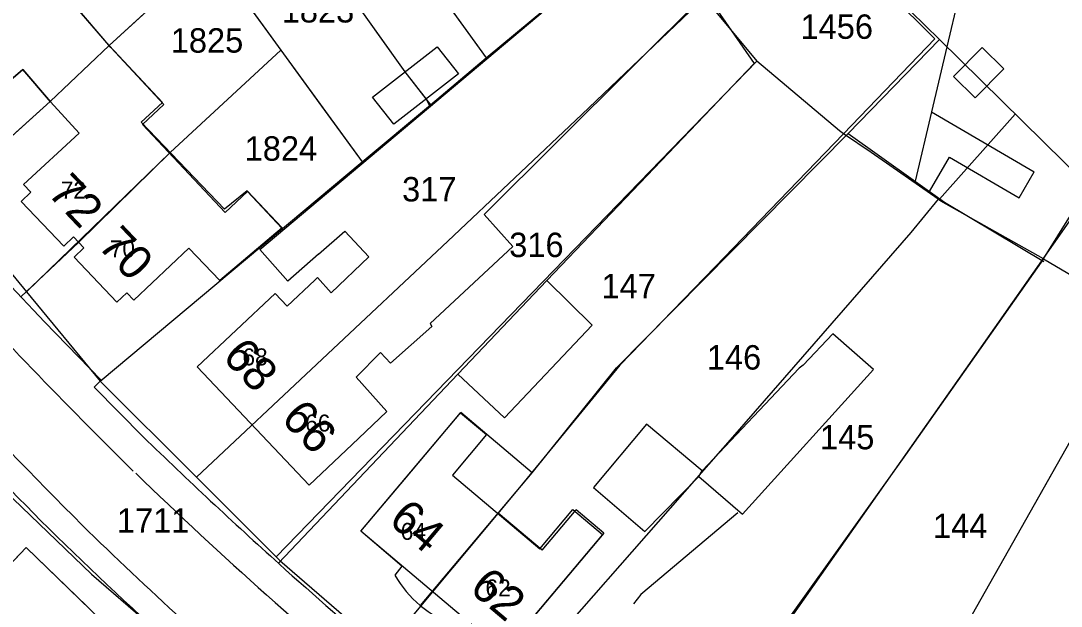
# Model space of a CAD drawing. Extents: x 148816 to 151297, y 399515 to 402500.
# Drawn here: x 149623.5 to 149700.3, y 400250 to 400293.2 of the extents above; entities that cross this region are included whole.
import ezdxf

# ---------------------------------------------------------------- set-up
doc = ezdxf.new("R2010")
doc.units = 0
for name, color, linetype in [('B01 Hoofdgebouw  [D] Norm', 7, 'Continuous'), ('B01 Hoofdgebouw  [T] Norm', 7, 'Continuous'), ('B01 hoofgebouw', 7, 'Continuous'), ('B02 Bijgebouw  [D] Norm', 7, 'Continuous'), ('B07 Tussenmuur  [D] Norm', 7, 'Continuous'), ('G01 perceelsgrens', 7, 'Continuous'), ('G02 sectiegrens', 7, 'Continuous'), ('T04 Haag heg  [D] Gem', 7, 'Continuous'), ('V00 Kant verharding algemeen  [T] Norm', 7, 'Continuous'), ('Z01 perceelnummer', 7, 'Continuous'), ('Z02 huisnummer', 7, 'Continuous'), ('Z02 Huisnummer  [Tekst] Norm', 7, 'Continuous')]:
    doc.layers.add(name, color=color, linetype=linetype)

msp = doc.modelspace()

# ---------------------------------------------------------------- linework, layer by layer
at = {"layer": 'B01 Hoofdgebouw  [D] Norm'}
for p, q in [((149694.479, 400291.208), (149692.376, 400289.069)), ((149694.479, 400291.208), (149696.083, 400289.63)), ((149696.083, 400289.63), (149693.98, 400287.491)), ((149692.376, 400289.069), (149693.98, 400287.491)), ((149690.744, 400286.448), (149689.541, 400281.336)), ((149690.744, 400286.448), (149698.33, 400282.024)), ((149690.592, 400280.584), (149692.074, 400283.125)), ((149692.074, 400283.125), (149697.221, 400280.123)), ((149697.221, 400280.123), (149698.329, 400282.023))]:
    msp.add_line(p, q, dxfattribs=at)
for points in [[(149674.089, 400295.177), (149657.722, 400278.875), (149659.841, 400276.523), (149653.732, 400270.84), (149653.858, 400270.636), (149650.817, 400267.909), (149650.085, 400268.702), (149648.27, 400266.882), (149650.545, 400264.355)], [(149645.418, 400274.228), (149646.43, 400273.096), (149649.216, 400275.774), (149647.432, 400277.651)], [(149645.5, 400275.95), (149647.432, 400277.651)], [(149645.22, 400274.04), (149645.418, 400274.228)], [(149650.545, 400264.355), (149648.45, 400262.37)], [(149673.577, 400259.561), (149673.809, 400259.992)]]:
    msp.add_lwpolyline(points, dxfattribs=at)
for points in [[(149659.226, 400263.893), (149665.697, 400270.717), (149662.34, 400274.017), (149655.791, 400267.116)], [(149665.798, 400258.744), (149669.588, 400255.518), (149673.577, 400259.561), (149676.786, 400256.796), (149686.458, 400267.466), (149683.452, 400270.077), (149681.278, 400267.776), (149680.971, 400267.549), (149673.809, 400259.992), (149669.715, 400263.423)]]:
    msp.add_lwpolyline(points, close=True, dxfattribs=at)
at = {"layer": 'B01 Hoofdgebouw  [T] Norm'}
for p, q in [((149641.17, 400276.31), (149669.77, 400300.33)), ((149643.24, 400273.96), (149641.17, 400276.31)), ((149645.5, 400275.95), (149643.24, 400273.96)), ((149643.19, 400272.12), (149645.22, 400274.04)), ((149636.55, 400267.64), (149642.29, 400273.07)), ((149642.29, 400273.07), (149643.19, 400272.12)), ((149644.82, 400258.93), (149636.55, 400267.64)), ((149648.63, 400255.53), (149656.003, 400264.276)), ((149661.274, 400259.839), (149656.003, 400264.276)), ((149648.45, 400262.37), (149644.82, 400258.93)), ((149661.996, 400254.133), (149658.761, 400256.858)), ((149661.996, 400254.133), (149664.51, 400257.115)), ((149666.558, 400255.39), (149664.51, 400257.115)), ((149651.657, 400252.957), (149648.63, 400255.53)), ((149666.56, 400255.39), (149659.19, 400246.64)), ((149619.79, 400250), (149623.93, 400254.32)), ((149623.93, 400254.32), (149628.39, 400250))]:
    msp.add_line(p, q, dxfattribs=at)
for points in [[(149619.414, 400285.943), (149623.667, 400289.57), (149625.719, 400287.188), (149627.842, 400284.888), (149623.734, 400281.097), (149624.259, 400280.528), (149623.544, 400279.848), (149626.69, 400276.543), (149627.42, 400277.236), (149628.184, 400276.432), (149627.459, 400275.743), (149630.615, 400272.425), (149631.34, 400273.114), (149631.87, 400272.556), (149635.93, 400276.413), (149638.203, 400274.021), (149642.796, 400277.875), (149640.25, 400280.587), (149638.602, 400279.038), (149632.514, 400285.53), (149634.09, 400287.008), (149630.157, 400291.202), (149626.424, 400295.591)], [(149651.657, 400252.957), (149651.135, 400252.292)]]:
    msp.add_lwpolyline(points, dxfattribs=at)
msp.add_lwpolyline([(149655.821, 400289.258), (149651.047, 400285.541), (149649.487, 400287.545), (149654.261, 400291.262)], close=True, dxfattribs=at)
msp.add_arc((149658.394, 400256.448), 8.365, 209.79494, 250.04332, dxfattribs=at)
at = {"layer": 'B01 hoofgebouw'}
for points in [[(149645.5, 400275.95), (149643.24, 400273.96), (149641.17, 400276.31), (149669.77, 400300.33), (149672.98, 400296.5)], [(149672.98, 400296.5), (149674.089, 400295.177), (149657.722, 400278.875), (149659.841, 400276.523), (149653.732, 400270.84), (149653.858, 400270.636), (149650.817, 400267.909), (149650.085, 400268.702), (149648.27, 400266.882), (149650.545, 400264.355), (149648.45, 400262.37)], [(149630.043, 400291.348), (149626.291, 400295.717), (149624.72, 400294.264)], [(149638.569, 400279.279), (149632.399, 400285.693), (149633.975, 400287.138), (149630.043, 400291.348)], [(149649.487, 400287.545), (149654.261, 400291.262)], [(149654.261, 400291.262), (149655.821, 400289.258)], [(149642.033, 400277.235), (149638.203, 400274.021), (149635.93, 400276.413), (149631.87, 400272.556), (149631.34, 400273.114), (149630.615, 400272.425), (149627.459, 400275.743), (149628.184, 400276.432), (149627.42, 400277.236), (149626.69, 400276.543), (149623.544, 400279.848), (149624.259, 400280.528), (149623.734, 400281.097), (149627.842, 400284.888), (149625.719, 400287.188), (149623.667, 400289.57), (149619.414, 400285.943)], [(149655.821, 400289.258), (149651.047, 400285.541)], [(149651.047, 400285.541), (149649.487, 400287.545)], [(149642.814, 400277.891), (149640.235, 400280.622), (149638.569, 400279.279)], [(149642.814, 400277.891), (149642.033, 400277.235)], [(149645.5, 400275.95), (149647.432, 400277.651), (149649.216, 400275.774), (149646.43, 400273.096), (149645.418, 400274.228), (149645.22, 400274.04)], [(149648.45, 400262.37), (149644.82, 400258.93), (149636.55, 400267.64), (149642.29, 400273.07), (149643.19, 400272.12), (149645.22, 400274.04)], [(149651.85, 400259.35), (149655.989, 400264.26), (149657.894, 400262.657), (149655.378, 400259.668), (149661.831, 400254.235), (149664.27, 400257.131), (149666.471, 400255.278), (149662.41, 400250.46)], [(149662.41, 400250.46), (149659.19, 400246.64), (149648.63, 400255.53), (149651.85, 400259.35)], [(149631.84, 400246.66), (149626.8, 400241.45), (149618.92, 400249.09), (149623.93, 400254.32), (149631.84, 400246.66)]]:
    msp.add_lwpolyline(points, dxfattribs=at)
at = {"layer": 'B02 Bijgebouw  [D] Norm'}
msp.add_line((149651.878, 400289.407), (149653.437, 400287.402), dxfattribs=at)
at = {"layer": 'B07 Tussenmuur  [D] Norm'}
for p, q in [((149630.043, 400291.348), (149625.697, 400287.214)), ((149630.043, 400291.348), (149625.697, 400287.214)), ((149634.548, 400283.459), (149627.802, 400276.834)), ((149634.548, 400283.459), (149627.802, 400276.834)), ((149653.015, 400250.042), (149661.274, 400259.839)), ((149653.015, 400250.042), (149661.274, 400259.839))]:
    msp.add_line(p, q, dxfattribs=at)
at = {"layer": 'G01 perceelsgrens'}
for points in [[(149645.851, 400307.071), (149657.881, 400290.431)], [(149642.667, 400302.306), (149651.878, 400289.407), (149653.762, 400286.985)], [(149681.005, 400301.76), (149691.001, 400291.831), (149684.254, 400284.843)], [(149618.033, 400280.335), (149625.697, 400287.214), (149630.043, 400291.348), (149637.505, 400298.184)], [(149637.69, 400297.929), (149642.726, 400290.998)], [(149673.958, 400294.886), (149664.946, 400286.261), (149655.05, 400276.907), (149636.48, 400259.524)], [(149673.958, 400294.886), (149677.859, 400290.193)], [(149657.881, 400290.431), (149662.192, 400294.037)], [(149623.937, 400273.188), (149634.548, 400283.459), (149642.726, 400290.998)], [(149642.726, 400290.998), (149648.711, 400282.76)], [(149653.762, 400286.985), (149657.881, 400290.431)], [(149677.859, 400290.193), (149642.38, 400253.644)], [(149684.254, 400284.843), (149683.95, 400285.049), (149677.859, 400290.193)], [(149648.711, 400282.76), (149653.762, 400286.985)], [(149684.254, 400284.843), (149674.784, 400275.036), (149667.752, 400267.779), (149660.324, 400258.757), (149650.329, 400246.745)], [(149691.242, 400280.016), (149686.287, 400283.464), (149684.254, 400284.843)], [(149629.385, 400266.593), (149648.711, 400282.76)], [(149618.033, 400280.335), (149623.937, 400273.188)], [(149699.018, 400275.625), (149702.199, 400280.708), (149706.592, 400279.014), (149709.715, 400277.594)], [(149691.242, 400280.016), (149689.225, 400277.563), (149676.24, 400262.653), (149657.313, 400241.114)], [(149699.018, 400275.625), (149691.446, 400279.875), (149691.242, 400280.016)], [(149699.018, 400275.625), (149688.83, 400261.149), (149676.09, 400243.34), (149673.47, 400239.71), (149668.822, 400233.201)], [(149699.018, 400275.625), (149706.199, 400271.38)], [(149623.937, 400273.188), (149629.385, 400266.593)], [(149706.199, 400271.38), (149693.758, 400249.391), (149680.756, 400226.227)], [(149629.385, 400266.593), (149636.48, 400259.524)], [(149636.48, 400259.524), (149642.38, 400253.644)], [(149642.38, 400253.644), (149642.637, 400253.365), (149648.81, 400248.042), (149650.329, 400246.745)]]:
    msp.add_lwpolyline(points, dxfattribs=at)
at = {"layer": 'G02 sectiegrens'}
msp.add_lwpolyline([(149619.83, 400261.027), (149620.99, 400259.78), (149628.74, 400252.35), (149635.942, 400246.133)], dxfattribs=at)
at = {"layer": 'T04 Haag heg  [D] Gem'}
for p, q in [((149696.768, 400312.056), (149691.873, 400291.249)), ((149645.851, 400307.071), (149657.881, 400290.431)), ((149642.667, 400302.306), (149651.878, 400289.407)), ((149681.163, 400301.796), (149691.326, 400291.787)), ((149637.505, 400298.184), (149630.043, 400291.348)), ((149637.505, 400298.184), (149642.726, 400290.998)), ((149691.326, 400291.787), (149684.602, 400284.864)), ((149691.326, 400291.787), (149702.583, 400280.717)), ((149691.871, 400291.238), (149690.744, 400286.448)), ((149642.726, 400290.998), (149634.548, 400283.459)), ((149642.726, 400290.998), (149645.718, 400286.879)), ((149677.655, 400290.014), (149662.34, 400274.017)), ((149625.697, 400287.214), (149617.261, 400279.642)), ((149653.437, 400287.402), (149653.71, 400286.842)), ((149645.718, 400286.879), (149648.711, 400282.76)), ((149696.933, 400286.273), (149691.341, 400280.005)), ((149684.602, 400284.864), (149667.486, 400267.574)), ((149627.802, 400276.834), (149623.533, 400272.808)), ((149661.274, 400259.839), (149667.486, 400267.574)), ((149655.791, 400267.116), (149642.541, 400253.171)), ((149676.46, 400256.882), (149669.301, 400250.87)), ((149669.301, 400250.87), (149668.746, 400250.183))]:
    msp.add_line(p, q, dxfattribs=at)
for points in [[(149674.089, 400295.177), (149677.655, 400290.014)], [(149684.606, 400284.868), (149691.701, 400279.79), (149699.041, 400275.418)], [(149680.232, 400248.937), (149693.924, 400268.387), (149702.583, 400280.717), (149716.692, 400274.019), (149730.951, 400268.108), (149734.349, 400266.474)], [(149709.598, 400277.387), (149693.758, 400249.391), (149691.932, 400246.138)]]:
    msp.add_lwpolyline(points, dxfattribs=at)
at = {"layer": 'V00 Kant verharding algemeen  [T] Norm'}
msp.add_lwpolyline([(149629.461, 400266.673), (149628.947, 400266.149), (149632.579, 400262.472)], dxfattribs=at)
for centre, radius, start, end in [((149876.381, 400511.181), 347.497, 218.38878, 224.71883), ((150017.217, 400644.035), 549.58, 221.74252, 224.91838), ((149913.828, 400545.891), 401.608, 222.36469, 225.39737), ((150011.228, 400638.609), 543.439, 222.14921, 224.791), ((149885.442, 400523.313), 363.288, 225.88974, 228.04829), ((149842.024, 400476.113), 301.488, 225.84642, 230.85798), ((149855.609, 400491.315), 329.267, 225.67936, 230.44576), ((149834.179, 400467.097), 295.059, 225.6854, 229.61838), ((149809.861, 400437.822), 249.183, 227.83196, 232.69499)]:
    msp.add_arc(centre, radius, start, end, dxfattribs=at)

# ---------------------------------------------------------------- texts
at = {"layer": 'Z01 perceelnummer'}
for s, p in [('1823', (149642.781, 400293.044)), ('1456', (149681.074, 400291.84)), ('1825', (149634.591, 400290.822)), ('1824', (149640.045, 400282.852)), ('317', (149651.668, 400279.847)), ('316', (149659.575, 400275.747)), ('147', (149666.385, 400272.709)), ('146', (149674.161, 400267.449)), ('145', (149682.513, 400261.568)), ('1711', (149630.614, 400255.418)), ('144', (149690.855, 400255.018))]:
    msp.add_text(s, height=1.8, dxfattribs=at).set_placement(p)
at = {"layer": 'Z02 huisnummer'}
for s, rotation, p in [('72', 313.58107, (149625.412, 400280.423)), ('70', 313.54158, (149629.119, 400276.537)), ('68', 313.54158, (149638.322, 400268.314)), ('66', 313.54158, (149642.654, 400263.752)), ('64', 319.90832, (149650.578, 400256.176)), ('62', 319.90832, (149656.549, 400251.15))]:
    msp.add_text(s, height=2.5, rotation=rotation, dxfattribs=at).set_placement(p)
at = {"layer": 'Z02 Huisnummer  [Tekst] Norm'}
for s, p in [('72', (149626.472, 400280.064)), ('70', (149630.093, 400275.719)), ('68', (149639.885, 400267.76)), ('66', (149644.515, 400262.88)), ('64', (149651.566, 400254.891)), ('62', (149657.823, 400250.724))]:
    msp.add_text(s, height=1.25, dxfattribs=at).set_placement(p)

doc.saveas('drawing.dxf')
